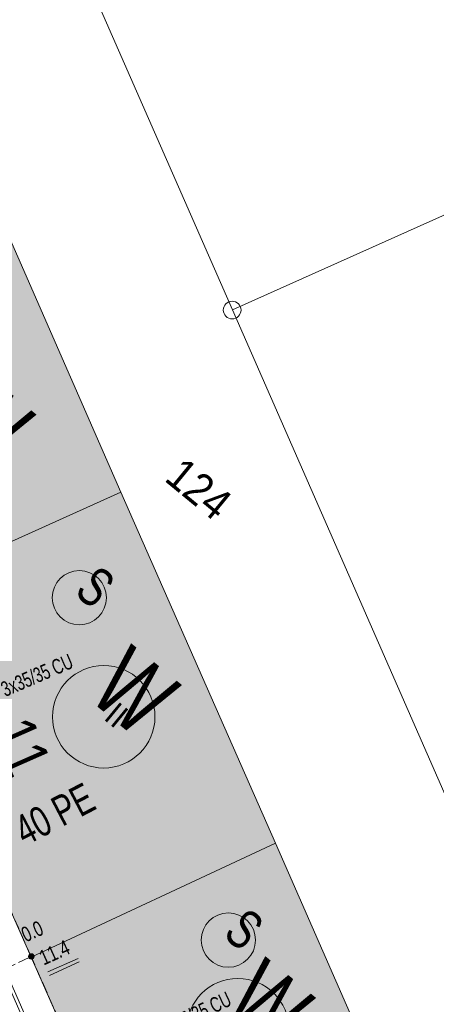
# Model space of a CAD drawing. Header units: metres. Extents: x -740 to 758, y -633 to 854.
# Tile 1047 of 1056: x 487 to 502, y 170 to 204. Entities that reach past the tile are written whole.
import ezdxf

# ---------------------------------------------------------------- set-up
doc = ezdxf.new("R2010")
doc.units = ezdxf.units.M
doc.header["$MEASUREMENT"] = 0
doc.linetypes.add('416_125', pattern=[0.5408, 0.416, -0.1248])
for name, color, linetype in [('Grundkarte.LOVION', 7, 'Continuous'), ('Grundkarte_Text.LOVION', 7, 'Continuous'), ('Strom.LOVION', 7, 'Continuous'), ('StromBemass.LOVION', 7, 'Continuous'), ('Wasser.LOVION', 7, 'Continuous')]:
    doc.layers.add(name, color=color, linetype=linetype)
doc.styles.add('ERSTELLTER_STIL_1', font='arial.ttf')

msp = doc.modelspace()

# ---------------------------------------------------------------- hatches: boundary and pattern name
at = {"layer": 'Grundkarte.LOVION', "linetype": 'Continuous', "lineweight": 18}
for points in [[(476.886, 196.199), (482.323, 183.815), (491.043, 187.741), (485.605, 200.125)], [(482.323, 183.815), (487.863, 171.293), (496.512, 175.33), (491.043, 187.741)], [(487.863, 171.293), (492.456, 160.895), (497.272, 163.021), (501.154, 164.73), (496.512, 175.33)]]:
    msp.add_hatch(color=9, dxfattribs=at).paths.add_polyline_path(points)
at = {"layer": 'StromBemass.LOVION', "linetype": 'Continuous', "lineweight": 13}
for points in [[(487.941, 171.267), (487.947, 171.276), (487.953, 171.287), (487.957, 171.298), (487.96, 171.309), (487.962, 171.321), (487.962, 171.333), (487.96, 171.344), (487.957, 171.356), (487.953, 171.367), (487.947, 171.377), (487.94, 171.386), (487.932, 171.395), (487.923, 171.402), (487.913, 171.409), (487.902, 171.414), (487.891, 171.417), (487.879, 171.42), (487.868, 171.42), (487.856, 171.419), (487.844, 171.417), (487.833, 171.414), (487.823, 171.408), (487.813, 171.402), (487.804, 171.395), (487.796, 171.386), (487.789, 171.376), (487.783, 171.366), (487.779, 171.355), (487.776, 171.344), (487.774, 171.332), (487.774, 171.32), (487.776, 171.309), (487.779, 171.297), (487.783, 171.286), (487.789, 171.276), (487.796, 171.266), (487.804, 171.258), (487.813, 171.25), (487.823, 171.244), (487.834, 171.239), (487.845, 171.235), (487.857, 171.233), (487.868, 171.233), (487.88, 171.233), (487.892, 171.236), (487.903, 171.239), (487.914, 171.244), (487.923, 171.251), (487.932, 171.258)], [(487.944, 171.266), (487.951, 171.275), (487.956, 171.286), (487.96, 171.296), (487.963, 171.308), (487.965, 171.32), (487.965, 171.331), (487.963, 171.343), (487.96, 171.354), (487.956, 171.365), (487.95, 171.375), (487.943, 171.385), (487.935, 171.393), (487.926, 171.401), (487.916, 171.407), (487.906, 171.412), (487.894, 171.416), (487.883, 171.418), (487.871, 171.419), (487.859, 171.418), (487.848, 171.416), (487.837, 171.412), (487.826, 171.407), (487.816, 171.401), (487.807, 171.393), (487.799, 171.384), (487.792, 171.375), (487.787, 171.365), (487.782, 171.354), (487.78, 171.342), (487.778, 171.331), (487.778, 171.319), (487.78, 171.307), (487.783, 171.296), (487.787, 171.285), (487.793, 171.275), (487.8, 171.265), (487.808, 171.257), (487.817, 171.249), (487.827, 171.243), (487.837, 171.238), (487.848, 171.234), (487.86, 171.232), (487.872, 171.232), (487.883, 171.232), (487.895, 171.235), (487.906, 171.238), (487.917, 171.243), (487.927, 171.25), (487.936, 171.257)], [(487.945, 171.261), (487.952, 171.271), (487.958, 171.281), (487.962, 171.292), (487.965, 171.303), (487.966, 171.315), (487.966, 171.327), (487.965, 171.339), (487.962, 171.35), (487.958, 171.361), (487.952, 171.371), (487.945, 171.381), (487.937, 171.389), (487.928, 171.397), (487.918, 171.403), (487.907, 171.408), (487.896, 171.412), (487.884, 171.414), (487.872, 171.415), (487.861, 171.414), (487.849, 171.412), (487.838, 171.408), (487.827, 171.403), (487.817, 171.397), (487.808, 171.389), (487.8, 171.38), (487.793, 171.371), (487.788, 171.36), (487.783, 171.349), (487.78, 171.338), (487.779, 171.326), (487.779, 171.315), (487.781, 171.303), (487.784, 171.291), (487.788, 171.28), (487.794, 171.27), (487.801, 171.261), (487.809, 171.252), (487.818, 171.245), (487.828, 171.238), (487.838, 171.233), (487.85, 171.23), (487.861, 171.228), (487.873, 171.227), (487.885, 171.228), (487.896, 171.23), (487.908, 171.234), (487.918, 171.239), (487.928, 171.245), (487.937, 171.253)], [(487.911, 171.286), (487.915, 171.292), (487.919, 171.299), (487.922, 171.307), (487.924, 171.314), (487.925, 171.322), (487.925, 171.33), (487.924, 171.338), (487.922, 171.346), (487.919, 171.354), (487.915, 171.361), (487.91, 171.367), (487.905, 171.373), (487.899, 171.378), (487.892, 171.382), (487.885, 171.386), (487.877, 171.388), (487.869, 171.39), (487.861, 171.39), (487.853, 171.39), (487.845, 171.388), (487.837, 171.386), (487.83, 171.382), (487.823, 171.378), (487.817, 171.373), (487.812, 171.367), (487.807, 171.36), (487.803, 171.353), (487.8, 171.346), (487.798, 171.338), (487.797, 171.33), (487.797, 171.322), (487.798, 171.314), (487.8, 171.306), (487.803, 171.299), (487.807, 171.292), (487.812, 171.285), (487.818, 171.279), (487.824, 171.274), (487.831, 171.27), (487.838, 171.267), (487.846, 171.264), (487.853, 171.263), (487.861, 171.262), (487.869, 171.263), (487.877, 171.264), (487.885, 171.267), (487.892, 171.27), (487.899, 171.275), (487.905, 171.28)], [(487.913, 171.284), (487.918, 171.291), (487.922, 171.298), (487.925, 171.305), (487.927, 171.313), (487.928, 171.321), (487.928, 171.329), (487.927, 171.337), (487.925, 171.345), (487.922, 171.352), (487.918, 171.359), (487.913, 171.365), (487.908, 171.371), (487.902, 171.376), (487.895, 171.38), (487.888, 171.384), (487.88, 171.386), (487.872, 171.388), (487.864, 171.388), (487.856, 171.388), (487.848, 171.386), (487.841, 171.384), (487.834, 171.38), (487.827, 171.376), (487.821, 171.371), (487.815, 171.365), (487.811, 171.359), (487.807, 171.352), (487.804, 171.344), (487.802, 171.336), (487.801, 171.328), (487.801, 171.32), (487.802, 171.313), (487.804, 171.305), (487.807, 171.297), (487.811, 171.29), (487.815, 171.284), (487.821, 171.278), (487.827, 171.273), (487.834, 171.269), (487.841, 171.266), (487.849, 171.263), (487.857, 171.262), (487.865, 171.261), (487.872, 171.262), (487.88, 171.263), (487.888, 171.266), (487.895, 171.269), (487.902, 171.273), (487.908, 171.278)]]:
    msp.add_hatch(color=7, dxfattribs=at).paths.add_polyline_path(points)

# ---------------------------------------------------------------- linework, layer by layer
at = {"layer": 'Grundkarte.LOVION', "color": 8, "linetype": 'Continuous', "lineweight": 18}
for points in [[(494.994, 194.186), (478.763, 231.111), (498.917, 239.909), (501.108, 240.478), (503.507, 240.121), (505.647, 238.793), (507.082, 236.806), (520.648, 205.68)], [(491.377, 160.435), (464.471, 221.911), (464.277, 222.985), (464.584, 224.079), (465.206, 224.968), (466.097, 225.528), (478.763, 231.111), (494.994, 194.186), (511.917, 155.615), (507.743, 152.961), (502.402, 165.266), (501.919, 165.071), (501.154, 164.73), (497.272, 163.021), (492.456, 160.895)], [(494.994, 194.186), (520.648, 205.68), (535.121, 172.514), (535.441, 171.659), (535.533, 170.722), (511.917, 155.615)], [(476.886, 196.199), (485.605, 200.125), (491.043, 187.741), (482.323, 183.815)], [(482.323, 183.815), (491.043, 187.741), (496.512, 175.33), (487.863, 171.293)], [(487.863, 171.293), (496.512, 175.33), (501.154, 164.73), (497.272, 163.021), (492.456, 160.895)]]:
    msp.add_lwpolyline(points, close=True, dxfattribs=at)
at = {"layer": 'Grundkarte.LOVION', "color": 9, "linetype": 'Continuous', "lineweight": 18}
msp.add_circle((494.977, 194.18), 0.313, dxfattribs=at)
at = {"layer": 'Strom.LOVION', "color": 150, "linetype": 'Continuous', "lineweight": 18}
msp.add_lwpolyline([(466.109, 218.302), (468.742, 212.235), (468.745, 212.206), (472.564, 203.978), (476.35, 195.94), (479.878, 187.359), (483.79, 178.032), (489.246, 165.605), (496.201, 149.793), (496.731, 148.604), (497.082, 148.342), (497.459, 148.113), (498.258, 147.645), (499.254, 147.284), (500.27, 147.176), (501.381, 147.447)], dxfattribs=at)
at = {"layer": 'Strom.LOVION', "color": 1, "linetype": 'Continuous', "lineweight": 18}
for centre, radius in [((489.57, 184.007), 0.958), ((494.842, 171.901), 0.96)]:
    msp.add_circle(centre, radius, dxfattribs=at)
at = {"layer": 'StromBemass.LOVION', "color": 7, "linetype": '416_125', "lineweight": 13}
for points in [[(492.453, 160.924), (491.923, 162.113), (490.207, 166.054), (489.964, 166.577), (487.86, 171.322), (484.725, 178.449), (480.659, 187.686), (480.229, 188.605), (476.902, 196.186)], [(486.928, 170.876), (487.86, 171.322)]]:
    msp.add_lwpolyline(points, dxfattribs=at)
at = {"layer": 'StromBemass.LOVION', "color": 7, "linetype": 'Continuous', "lineweight": 13}
for points in [[(488.46, 170.775), (489.522, 171.248)], [(488.517, 170.647), (489.563, 171.134)]]:
    msp.add_lwpolyline(points, dxfattribs=at)
for centre, radius in [((487.868, 171.326), 0.0938), ((487.871, 171.325), 0.0935), ((487.873, 171.321), 0.0939), ((487.861, 171.326), 0.064), ((487.864, 171.325), 0.0636)]:
    msp.add_circle(centre, radius, dxfattribs=at)
at = {"layer": 'Wasser.LOVION', "color": 94, "linetype": 'Continuous', "lineweight": 18}
for centre, radius in [((490.433, 179.798), 1.811), ((495.177, 168.733), 1.813)]:
    msp.add_circle(centre, radius, dxfattribs=at)

# ---------------------------------------------------------------- texts
at = {"layer": 'Grundkarte_Text.LOVION', "color": 7, "linetype": 'Continuous', "lineweight": 13, "attachment_point": 7, "style": 'ERSTELLTER_STIL_1'}
for s, insert, char_height, rotation in [('{\\A1;\\W0.89449x;124}', (492.537, 188.171), 1.12433, 320.5839), ('{\\A1;\\W0.89449x;II}', (490.399, 179.722), 0.83073, 320.5841)]:
    msp.add_mtext(s, dxfattribs=dict(at, insert=insert, char_height=char_height, rotation=rotation))
at = {"layer": 'Grundkarte_Text.LOVION', "color": 8, "linetype": 'Continuous', "lineweight": 18, "insert": (486.37, 179.279), "char_height": 1.60083, "attachment_point": 7, "rotation": 293.8149, "style": 'ERSTELLTER_STIL_1'}
msp.add_mtext('{\\A1;\\W0.76675x;11}', dxfattribs=at)
at = {"layer": 'Strom.LOVION', "color": 1, "linetype": 'Continuous', "lineweight": 18, "attachment_point": 7, "style": 'ERSTELLTER_STIL_1'}
for s, insert, char_height, rotation in [('{\\A1;\\W0.71560x;S}', (489.338, 184.138), 1.37445, 320.5828), ('{\\A1;\\W0.71557x;S}', (494.6, 172.032), 1.37441, 320.5841)]:
    msp.add_mtext(s, dxfattribs=dict(at, insert=insert, char_height=char_height, rotation=rotation))
at = {"layer": 'Strom.LOVION', "color": 5, "linetype": 'Continuous', "lineweight": 18, "char_height": 0.53355, "attachment_point": 7, "style": 'ERSTELLTER_STIL_1'}
for s, insert, rotation in [('{\\A1;\\W0.67979x;3x35/35 CU }', (486.949, 180.489), 23.2426), ('{\\A1;\\W0.67982x;3x35/35 CU }', (492.584, 168.47), 25.2413)]:
    msp.add_mtext(s, dxfattribs=dict(at, insert=insert, rotation=rotation))
at = {"layer": 'StromBemass.LOVION', "color": 7, "linetype": 'Continuous', "lineweight": 13, "attachment_point": 7, "style": 'ERSTELLTER_STIL_1'}
for s, insert, char_height, rotation in [('{\\A1;\\W0.71562x;0.0}', (487.677, 171.811), 0.53354, 24.2387), ('{\\A1;\\W0.74391x;11.4}', (488.306, 171), 0.53356, 24.2438)]:
    msp.add_mtext(s, dxfattribs=dict(at, insert=insert, char_height=char_height, rotation=rotation))
at = {"layer": 'Wasser.LOVION', "color": 94, "linetype": 'Continuous', "lineweight": 18, "attachment_point": 7, "style": 'ERSTELLTER_STIL_1'}
for s, insert, char_height, rotation in [('{\\A1;\\W0.71561x;W}', (484.666, 190.042), 2.48981, 320.5849), ('{\\A1;\\W0.71562x;W}', (489.813, 180.482), 2.48984, 320.5839), ('{\\A1;\\W0.71562x;W}', (494.559, 169.419), 2.48984, 320.5839)]:
    msp.add_mtext(s, dxfattribs=dict(at, insert=insert, char_height=char_height, rotation=rotation))
at = {"layer": 'Wasser.LOVION', "color": 150, "linetype": 'Continuous', "lineweight": 18, "attachment_point": 7, "style": 'ERSTELLTER_STIL_1'}
for s, insert, char_height, rotation in [('{\\A1;\\W0.71558x;40 PE}', (487.657, 175.203), 1.06709, 27.5633), ('{\\A1;\\W0.71868x;80 GG UA ZMM (1939/1985)}', (483.897, 169.975), 1.42278, 293.7399)]:
    msp.add_mtext(s, dxfattribs=dict(at, insert=insert, char_height=char_height, rotation=rotation))

doc.saveas('drawing.dxf')
